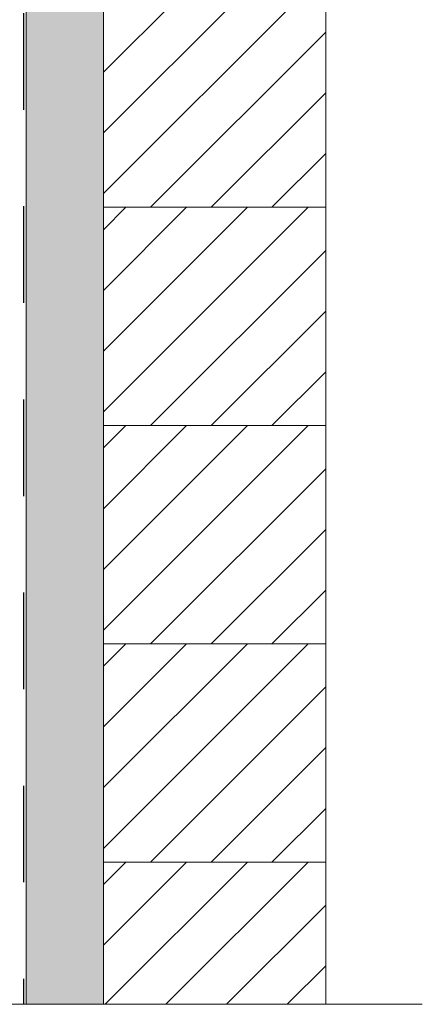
# Model space of a CAD drawing. Header units: millimetres. Extents: x -14064 to 10606674, y -83552 to 74051.
# Tile 391 of 656: x 25498 to 25706, y -26502 to -25992. Entities that reach past the tile are written whole.
import ezdxf

# ---------------------------------------------------------------- set-up
doc = ezdxf.new("R2010")
doc.units = ezdxf.units.MM
doc.linetypes.add('ACAD_ISO10W100', pattern=[18, 12, -3, 0, -3])
doc.linetypes.add('JIS_02_1.0', pattern=[2, 1, -1])
doc.layers.add('Bemaßung', color=7, linetype='Continuous', lineweight=9)

msp = doc.modelspace()

# ---------------------------------------------------------------- hatches: boundary and pattern name
at = {"lineweight": 5}
h = msp.add_hatch(dxfattribs=at)
h.set_pattern_fill('ANSI31', color=256, scale=7, style=0)
h.set_pattern_definition([(45, (-71667.658, 11673.246), (-15.715448, 15.715448), [])])
h.paths.add_polyline_path([(25541.04757, -25976.42153), (25656.04757, -25976.42153), (25656.04757, -26089.42153), (25541.04757, -26089.42153)])
h = msp.add_hatch(dxfattribs=at)
h.set_pattern_fill('ANSI31', color=256, scale=7, style=0)
h.set_pattern_definition([(45, (-71667.658, 11560.246), (-15.715448, 15.715448), [])])
h.paths.add_polyline_path([(25541.04757, -26089.42153), (25656.04757, -26089.42153), (25656.04757, -26202.42153), (25541.04757, -26202.42153)])
h = msp.add_hatch(dxfattribs=at)
h.set_pattern_fill('ANSI31', color=256, scale=7, style=0)
h.set_pattern_definition([(45, (-71667.658, 11447.246), (-15.715448, 15.715448), [])])
h.paths.add_polyline_path([(25541.04757, -26202.42153), (25656.04757, -26202.42153), (25656.04757, -26315.42153), (25541.04757, -26315.42153)])
h = msp.add_hatch(dxfattribs=at)
h.set_pattern_fill('ANSI31', color=256, scale=7, style=0)
h.set_pattern_definition([(45, (-71667.658, 11334.246), (-15.715448, 15.715448), [])])
h.paths.add_polyline_path([(25541.04757, -26315.42153), (25656.04757, -26315.42153), (25656.04757, -26428.42153), (25541.04757, -26428.42153)])
h = msp.add_hatch(dxfattribs=at)
h.set_pattern_fill('ANSI31', color=256, scale=7, style=0)
h.set_pattern_definition([(45, (-71667.658, 11221.246), (-15.715448, 15.715448), [])])
h.paths.add_polyline_path([(25656.04757, -26502.06449), (25541.04757, -26502.06449), (25541.04757, -26428.42153), (25656.04757, -26428.42153)])
at = {"layer": 'Bemaßung', "lineweight": 5}
h = msp.add_hatch(dxfattribs=at)
h.set_pattern_fill('AR-SAND', color=256, scale=0.25)
h.set_pattern_definition([(37.5, (-96533.745, 12486.646), (-0.4000078, 12.2353309), [0, -9.652, 0, -10.795, 0, -10.31875]), (7.5, (-96533.745, 12486.646), (11.238082, 17.9206275), [0, -5.207, 0, -8.6995, 0, -3.33375]), (327.5, (-96541.556, 12486.646), (19.7748093, 0.0359296), [0, -3.175, 0, -11.43, 0, -14.9225]), (317.5, (-96541.556, 12486.646), (19.0889113, 5.573233), [0, -1.5875, 0, -7.493, 0, -8.5725])])
h.paths.add_polyline_path([(25541.04757, -26502.06449), (25501.04757, -26502.06449), (25501.04757, -25637.42153), (25541.04757, -25637.42153)])

# ---------------------------------------------------------------- linework, layer by layer
at = {"linetype": 'ACAD_ISO10W100', "lineweight": 13, "ltscale": 25}
msp.add_line((25541.04757, -25637.42153), (25541.04757, -26502.06449), dxfattribs=at)
at = {"lineweight": 9}
msp.add_line((25501.04757, -25687.42153), (25501.04757, -26502.06449), dxfattribs=at)
at = {"linetype": 'JIS_02_1.0', "lineweight": 25, "ltscale": 50}
msp.add_line((25499.63335, -25688.89702), (25499.63335, -26502.06449), dxfattribs=at)
at = {"linetype": 'ACAD_ISO10W100', "lineweight": 18, "ltscale": 25}
msp.add_line((25706.04757, -26502.06449), (22964.96854, -26502.06449), dxfattribs=at)
at = {"lineweight": 9}
for points in [[(25541.04757, -25976.42153), (25656.04757, -25976.42153), (25656.04757, -26089.42153), (25541.04757, -26089.42153), (25541.04757, -25976.42153)], [(25541.04757, -26089.42153), (25656.04757, -26089.42153), (25656.04757, -26202.42153), (25541.04757, -26202.42153), (25541.04757, -26089.42153)], [(25541.04757, -26202.42153), (25656.04757, -26202.42153), (25656.04757, -26315.42153), (25541.04757, -26315.42153), (25541.04757, -26202.42153)], [(25541.04757, -26315.42153), (25656.04757, -26315.42153), (25656.04757, -26428.42153), (25541.04757, -26428.42153), (25541.04757, -26315.42153)], [(25541.04757, -26428.42153), (25656.04757, -26428.42153), (25656.04757, -26502.06449)], [(25541.04757, -26502.06449), (25541.04757, -26428.42153)]]:
    msp.add_lwpolyline(points, dxfattribs=at)

doc.saveas('drawing.dxf')
